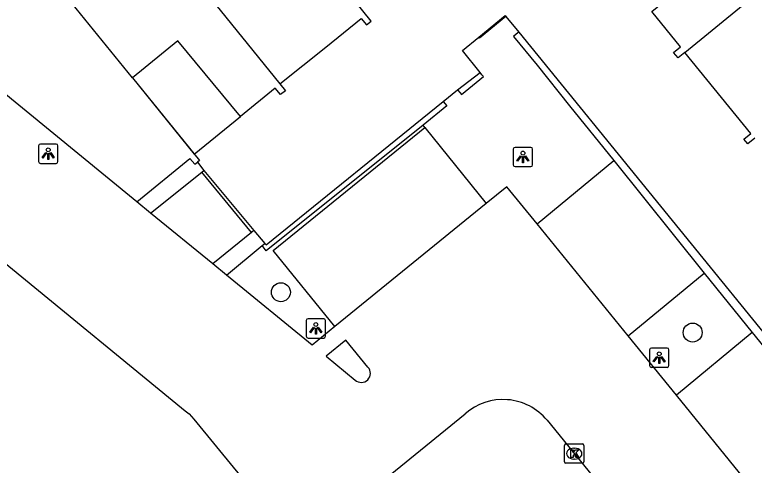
# Model space of a CAD drawing. Extents: x 161772 to 163123, y 383092 to 383917.
# Drawn here: x 162147.44 to 162185.56, y 383232.32 to 383255.56 of the extents above; entities that cross this region are included whole.
import ezdxf

# ---------------------------------------------------------------- set-up
doc = ezdxf.new("R2010")
doc.units = 0
for name, color, linetype in [('IMGEO_Boom', 7, 'Continuous'), ('IMGEO_Groenvoorziening', 7, 'Continuous'), ('IMGEO_Kolk', 7, 'Continuous'), ('IMGEO_Lichtpunt', 7, 'Continuous'), ('IMGEO_Muur', 7, 'Continuous'), ('IMGEO_Pand', 7, 'Continuous'), ('IMGEO_Pand_overbouw', 7, 'Continuous'), ('IMGEO_Parkeervlak_open', 7, 'Continuous'), ('IMGEO_Rijbaan_lokaal_open', 7, 'Continuous'), ('IMGEO_Voetpad_open', 7, 'Continuous')]:
    doc.layers.add(name, color=color, linetype=linetype)

msp = doc.modelspace()

# ---------------------------------------------------------------- linework, layer by layer
at = {"layer": 'IMGEO_Boom'}
for centre in [(162161.162, 383241.242), (162182.388, 383239.16)]:
    msp.add_circle(centre, 0.489, dxfattribs=at)
at = {"layer": 'IMGEO_Groenvoorziening'}
for points in [[(162173.428, 383254.661), (162188.03, 383236.697)], [(162170.27, 383251.683), (162171.427, 383252.579)]]:
    msp.add_lwpolyline(points, dxfattribs=at)
at = {"layer": 'IMGEO_Kolk'}
for p, q in [((162175.78, 383232.489), (162175.78, 383233.341)), ((162175.855, 383233.415), (162176.707, 383233.415)), ((162176.781, 383233.341), (162176.781, 383232.489)), ((162176.268, 383233.195), (162176.293, 383233.195)), ((162176.291, 383232.635), (162176.266, 383232.635)), ((162176.707, 383232.415), (162175.855, 383232.415))]:
    msp.add_line(p, q, dxfattribs=at)
for points in [[(162175.78, 383232.489), (162175.78, 383233.341)], [(162175.855, 383233.415), (162176.707, 383233.415)], [(162176.781, 383233.341), (162176.781, 383232.489)], [(162176.101, 383233.115), (162176.224, 383233.115), (162176.224, 383232.964), (162176.354, 383233.115), (162176.518, 383233.115), (162176.372, 383232.964), (162176.525, 383232.715), (162176.373, 383232.715), (162176.288, 383232.879), (162176.224, 383232.812), (162176.224, 383232.715), (162176.101, 383232.715), (162176.101, 383233.115)], [(162176.707, 383232.415), (162175.855, 383232.415)]]:
    msp.add_lwpolyline(points, dxfattribs=at)
for centre, start, end in [((162175.857, 383233.339), 91.552, 178.448), ((162175.857, 383233.339), 91.552, 178.448), ((162176.705, 383233.339), 1.552, 88.448), ((162176.705, 383233.339), 1.552, 88.448), ((162175.857, 383232.491), 181.552, 268.448), ((162175.857, 383232.491), 181.552, 268.448), ((162176.705, 383232.491), 271.552, 358.448), ((162176.705, 383232.491), 271.552, 358.448)]:
    msp.add_arc(centre, 0.0765, start, end, dxfattribs=at)
for centre, major_axis, ratio, start_param, end_param in [((162176.267, 383232.915), (-0.387, 0.002), 0.722429, 4.712389, 7.853982), ((162176.292, 383232.915), (-0.39, 0.002), 0.717154, 1.570796, 4.712389)]:
    msp.add_ellipse(centre, major_axis=major_axis, ratio=ratio, start_param=start_param, end_param=end_param, dxfattribs=at)
at = {"layer": 'IMGEO_Lichtpunt'}
for p, q in [((162149.57, 383248.886), (162148.762, 383248.886)), ((162149.57, 383248.886), (162148.762, 383248.886)), ((162148.668, 383248.791), (162148.668, 383247.984)), ((162148.668, 383248.791), (162148.668, 383247.984)), ((162149.664, 383247.984), (162149.664, 383248.791)), ((162149.664, 383247.984), (162149.664, 383248.791)), ((162173.139, 383248.624), (162173.139, 383247.817)), ((162173.139, 383248.624), (162173.139, 383247.817)), ((162174.041, 383248.719), (162173.233, 383248.719)), ((162174.041, 383248.719), (162173.233, 383248.719)), ((162174.135, 383247.817), (162174.135, 383248.624)), ((162174.135, 383247.817), (162174.135, 383248.624)), ((162148.762, 383247.89), (162149.57, 383247.89)), ((162148.762, 383247.89), (162149.57, 383247.89)), ((162173.233, 383247.723), (162174.041, 383247.723)), ((162173.233, 383247.723), (162174.041, 383247.723)), ((162162.465, 383239.779), (162162.465, 383238.972)), ((162162.465, 383239.779), (162162.465, 383238.972)), ((162163.367, 383239.874), (162162.559, 383239.874)), ((162163.367, 383239.874), (162162.559, 383239.874)), ((162163.461, 383238.972), (162163.461, 383239.779)), ((162163.461, 383238.972), (162163.461, 383239.779)), ((162162.559, 383238.878), (162163.367, 383238.878)), ((162162.559, 383238.878), (162163.367, 383238.878)), ((162180.165, 383238.269), (162180.165, 383237.462)), ((162180.165, 383238.269), (162180.165, 383237.462)), ((162181.067, 383238.364), (162180.259, 383238.364)), ((162181.067, 383238.364), (162180.259, 383238.364)), ((162181.161, 383237.462), (162181.161, 383238.269)), ((162181.161, 383237.462), (162181.161, 383238.269)), ((162180.259, 383237.368), (162181.067, 383237.368)), ((162180.259, 383237.368), (162181.067, 383237.368))]:
    msp.add_line(p, q, dxfattribs=at)
for points in [[(162149.042, 383248.455), (162149.081, 383248.427), (162148.893, 383248.165), (162148.855, 383248.192), (162149.042, 383248.455)], [(162149.144, 383248.407), (162149.191, 383248.407), (162149.191, 383248.085), (162149.144, 383248.085), (162149.144, 383248.407)], [(162149.254, 383248.427), (162149.292, 383248.454), (162149.479, 383248.192), (162149.44, 383248.164), (162149.254, 383248.427)], [(162173.513, 383248.288), (162173.552, 383248.26), (162173.364, 383247.998), (162173.326, 383248.025), (162173.513, 383248.288)], [(162173.615, 383248.24), (162173.662, 383248.24), (162173.662, 383247.918), (162173.615, 383247.918), (162173.615, 383248.24)], [(162173.725, 383248.26), (162173.763, 383248.287), (162173.95, 383248.025), (162173.911, 383247.997), (162173.725, 383248.26)], [(162162.839, 383239.443), (162162.878, 383239.415), (162162.69, 383239.153), (162162.652, 383239.18), (162162.839, 383239.443)], [(162162.941, 383239.395), (162162.988, 383239.395), (162162.988, 383239.073), (162162.941, 383239.073), (162162.941, 383239.395)], [(162163.051, 383239.415), (162163.089, 383239.442), (162163.276, 383239.18), (162163.237, 383239.152), (162163.051, 383239.415)], [(162180.539, 383237.933), (162180.578, 383237.905), (162180.39, 383237.643), (162180.352, 383237.67), (162180.539, 383237.933)], [(162180.641, 383237.885), (162180.688, 383237.885), (162180.688, 383237.563), (162180.641, 383237.563), (162180.641, 383237.885)], [(162180.751, 383237.905), (162180.789, 383237.932), (162180.976, 383237.67), (162180.937, 383237.642), (162180.751, 383237.905)]]:
    msp.add_lwpolyline(points, dxfattribs=at)
for centre in [(162149.167, 383248.589), (162173.638, 383248.422), (162162.964, 383239.577), (162180.664, 383238.067)]:
    msp.add_circle(centre, 0.0994, dxfattribs=at)
for centre, start, end in [((162148.762, 383248.791), 90, 180), ((162148.762, 383248.791), 90, 180), ((162149.57, 383248.791), 0, 90), ((162149.57, 383248.791), 0, 90), ((162173.233, 383248.624), 90, 180), ((162173.233, 383248.624), 90, 180), ((162174.041, 383248.624), 0, 90), ((162174.041, 383248.624), 0, 90), ((162148.762, 383247.984), 180, 270), ((162148.762, 383247.984), 180, 270), ((162149.57, 383247.984), 270, 0), ((162149.57, 383247.984), 270, 360), ((162173.233, 383247.817), 180, 270), ((162173.233, 383247.817), 180, 270), ((162174.041, 383247.817), 270, 0), ((162174.041, 383247.817), 270, 360), ((162162.559, 383239.779), 90, 180), ((162162.559, 383239.779), 90, 180), ((162163.367, 383239.779), 0, 90), ((162163.367, 383239.779), 0, 90), ((162162.559, 383238.972), 180, 270), ((162162.559, 383238.972), 180, 270), ((162163.367, 383238.972), 270, 0), ((162163.367, 383238.972), 270, 360), ((162180.259, 383238.269), 90, 180), ((162180.259, 383238.269), 90, 180), ((162181.067, 383238.269), 0, 90), ((162181.067, 383238.269), 0, 90), ((162180.259, 383237.462), 180, 270), ((162180.259, 383237.462), 180, 270), ((162181.067, 383237.462), 270, 0), ((162181.067, 383237.462), 270, 360)]:
    msp.add_arc(centre, 0.0946, start, end, dxfattribs=at)
at = {"layer": 'IMGEO_Muur'}
for points in [[(162171.358, 383254.404), (162172.718, 383255.529), (162172.76, 383255.478)], [(162172.76, 383255.478), (162171.404, 383254.349), (162171.358, 383254.404)], [(162160.325, 383243.758), (162160.393, 383243.692), (162169.531, 383251.081)], [(162169.531, 383251.081), (162169.717, 383250.855), (162168.488, 383249.869)], [(162168.488, 383249.869), (162160.401, 383243.384), (162160.189, 383243.646)], [(162157.088, 383247.446), (162157.19, 383247.528)], [(162159.641, 383244.33), (162157.088, 383247.446)], [(162157.19, 383247.528), (162159.767, 383244.431)], [(162159.767, 383244.431), (162159.641, 383244.33)], [(162160.189, 383243.646), (162160.325, 383243.758)]]:
    msp.add_lwpolyline(points, dxfattribs=at)
at = {"layer": 'IMGEO_Pand'}
for points in [[(162181.976, 383253.618), (162194.393, 383263.783)], [(162152.241, 383262.378), (162152.536, 383262.616), (162161.11, 383251.99)], [(162181.976, 383253.618), (162181.634, 383253.339), (162181.407, 383253.616), (162181.764, 383253.907), (162180.284, 383255.735), (162184.154, 383258.89), (162182.258, 383261.215)], [(162153.503, 383252.304), (162147.474, 383259.754)], [(162161.11, 383251.99), (162163.478, 383253.89), (162165.293, 383255.369), (162165.571, 383255.04), (162165.82, 383255.233), (162162.369, 383259.514)], [(162153.726, 383245.912), (162142.125, 383255.424)], [(162161.11, 383251.99), (162161.392, 383251.639), (162161.147, 383251.442), (162160.871, 383251.78), (162159.071, 383250.312), (162155.847, 383254.212), (162153.503, 383252.304)], [(162185.585, 383249.193), (162185.228, 383248.902), (162185.032, 383249.142), (162185.389, 383249.433), (162183.872, 383251.293), (162181.976, 383253.618)], [(162153.503, 383252.304), (162156.964, 383248.044), (162156.859, 383247.959)], [(162153.726, 383245.912), (162156.473, 383248.149), (162156.719, 383247.845), (162156.859, 383247.959)]]:
    msp.add_lwpolyline(points, dxfattribs=at)
at = {"layer": 'IMGEO_Pand_overbouw'}
msp.add_lwpolyline([(162156.695, 383248.375), (162159.071, 383250.312), (162155.847, 383254.212), (162153.503, 383252.304)], close=True, dxfattribs=at)
at = {"layer": 'IMGEO_Parkeervlak_open'}
for points in [[(162163.945, 383239.476), (162160.76, 383243.389), (162168.586, 383249.736)], [(162178.317, 383248.034), (162182.983, 383242.224)], [(162185.448, 383239.173), (162190.168, 383233.361)]]:
    msp.add_lwpolyline(points, dxfattribs=at)
at = {"layer": 'IMGEO_Rijbaan_lokaal_open'}
for points in [[(162135.774, 383251.95), (162138.027, 383250.059), (162156.225, 383235.128), (162156.432, 383234.975), (162156.677, 383234.693), (162158.853, 383232.029), (162162.233, 383228.107), (162162.745, 383228.524), (162170.66, 383234.972)], [(162174.375, 383244.775), (162172.812, 383246.689), (162171.75, 383245.828)], [(162154.446, 383245.316), (162153.726, 383245.912)], [(162171.75, 383245.828), (162163.945, 383239.476)], [(162157.644, 383242.708), (162154.446, 383245.316)], [(162179.058, 383238.992), (162174.375, 383244.775)], [(162158.357, 383242.13), (162157.644, 383242.708)], [(162163.945, 383239.476), (162162.775, 383238.518), (162158.357, 383242.13)], [(162181.557, 383235.938), (162179.058, 383238.992)], [(162165.65, 383237.381), (162164.513, 383238.778), (162163.486, 383237.937), (162164.986, 383236.711)], [(162186.28, 383230.099), (162181.557, 383235.938)], [(162174.881, 383234.638), (162185.794, 383221.202), (162197.692, 383206.555), (162212.159, 383188.744), (162219.615, 383180.162), (162220.06, 383180.586), (162221.347, 383181.753)]]:
    msp.add_lwpolyline(points, dxfattribs=at)
for centre, radius, start, end in [((162165.302, 383237.062), 0.472, 228.0143, 42.5011), ((162172.608, 383232.756), 2.951, 39.6277, 131.3237)]:
    msp.add_arc(centre, radius, start, end, dxfattribs=at)
at = {"layer": 'IMGEO_Voetpad_open'}
for points in [[(162172.76, 383255.478), (162173.428, 383254.661)], [(162173.428, 383254.661), (162173.289, 383254.552), (162173.146, 383254.439), (162174.365, 383252.955), (162176.045, 383250.864), (162178.317, 383248.034)], [(162171.427, 383252.579), (162170.515, 383253.715), (162171.358, 383254.404)], [(162170.27, 383251.683), (162170.377, 383251.555), (162170.467, 383251.446), (162171.599, 383252.366), (162171.517, 383252.467), (162171.427, 383252.579)], [(162169.531, 383251.081), (162170.27, 383251.683)], [(162168.586, 383249.736), (162168.488, 383249.869)], [(162168.586, 383249.736), (162171.75, 383245.828)], [(162156.859, 383247.959), (162157.19, 383247.528)], [(162174.375, 383244.775), (162178.317, 383248.034)], [(162154.446, 383245.316), (162157.088, 383247.446)], [(162159.641, 383244.33), (162157.644, 383242.708)], [(162159.767, 383244.431), (162160.325, 383243.758)], [(162158.357, 383242.13), (162160.189, 383243.646)], [(162179.058, 383238.992), (162182.983, 383242.224)], [(162182.983, 383242.224), (162185.448, 383239.173)], [(162185.448, 383239.173), (162181.557, 383235.938)]]:
    msp.add_lwpolyline(points, dxfattribs=at)

doc.saveas('drawing.dxf')
